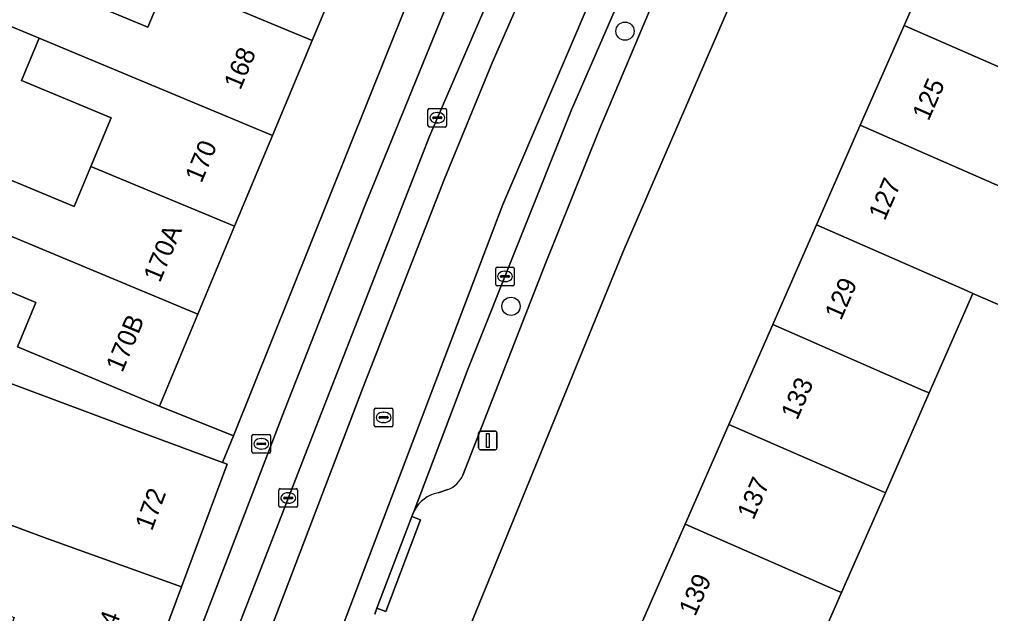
# Model space of a CAD drawing. Extents: x 160349 to 161355, y 381727 to 382854.
# Drawn here: x 160702.1 to 160754.2, y 382054.3 to 382086.2 of the extents above; entities that cross this region are included whole.
import ezdxf

# ---------------------------------------------------------------- set-up
doc = ezdxf.new("R2010")
doc.units = 0
for name, color, linetype in [('IMGEO_Boom', 7, 'Continuous'), ('IMGEO_Brandkraan', 7, 'Continuous'), ('IMGEO_Erf', 7, 'Continuous'), ('IMGEO_Kolk', 7, 'Continuous'), ('IMGEO_Lichtmast', 7, 'Continuous'), ('IMGEO_Pand', 7, 'Continuous'), ('IMGEO_Pand_nummerreeks', 7, 'Continuous'), ('IMGEO_Parkeervlak_open', 7, 'Continuous'), ('IMGEO_Rijbaan_lokaal_gesloten', 7, 'Continuous'), ('IMGEO_Rioolput', 7, 'Continuous'), ('IMGEO_Voetpad_open', 7, 'Continuous')]:
    doc.layers.add(name, color=color, linetype=linetype)

msp = doc.modelspace()

# ---------------------------------------------------------------- linework, layer by layer
at = {"layer": 'IMGEO_Boom'}
for centre in [(160734.583, 382085.59), (160728.465, 382070.806)]:
    msp.add_circle(centre, 0.489, dxfattribs=at)
at = {"layer": 'IMGEO_Brandkraan'}
for p, q in [((160714.555, 382062.991), (160714.555, 382063.843)), ((160714.63, 382063.917), (160715.482, 382063.917)), ((160715.556, 382063.843), (160715.556, 382062.991)), ((160714.814, 382063.411), (160714.814, 382063.423)), ((160715.252, 382063.374), (160714.854, 382063.374)), ((160714.857, 382063.46), (160715.255, 382063.46)), ((160715.043, 382063.697), (160715.068, 382063.697)), ((160715.298, 382063.423), (160715.298, 382063.411)), ((160715.482, 382062.917), (160714.63, 382062.917)), ((160715.066, 382063.137), (160715.041, 382063.137))]:
    msp.add_line(p, q, dxfattribs=at)
for points in [[(160714.555, 382062.991), (160714.555, 382063.843)], [(160714.63, 382063.917), (160715.482, 382063.917)], [(160715.556, 382063.843), (160715.556, 382062.991)], [(160715.482, 382062.917), (160714.63, 382062.917)]]:
    msp.add_lwpolyline(points, dxfattribs=at)
for centre, radius, start, end in [((160714.632, 382063.841), 0.0765, 91.552, 178.448), ((160714.632, 382063.841), 0.0765, 91.552, 178.448), ((160715.48, 382063.841), 0.0765, 1.552, 88.448), ((160715.48, 382063.841), 0.0765, 1.552, 88.448), ((160714.854, 382063.42), 0.0403, 85.8775, 175.7526), ((160714.851, 382063.41), 0.0366, 178.938, 274.7102), ((160715.255, 382063.417), 0.043, 264.8664, 352.4533), ((160715.259, 382063.422), 0.0386, 1.7309, 96.639), ((160714.632, 382062.993), 0.0765, 181.552, 268.448), ((160714.632, 382062.993), 0.0765, 181.552, 268.448), ((160715.48, 382062.993), 0.0765, 271.552, 358.448), ((160715.48, 382062.993), 0.0765, 271.552, 358.448)]:
    msp.add_arc(centre, radius, start, end, dxfattribs=at)
for centre, major_axis, ratio, start_param, end_param in [((160715.042, 382063.417), (-0.387, 0.002), 0.722429, 4.712389, 7.853982), ((160715.067, 382063.417), (-0.39, 0.002), 0.717154, 1.570796, 4.712389)]:
    msp.add_ellipse(centre, major_axis=major_axis, ratio=ratio, start_param=start_param, end_param=end_param, dxfattribs=at)
at = {"layer": 'IMGEO_Erf'}
for points in [[(160750.887, 382111.2), (160746.148, 382100.741), (160734.483, 382073.75), (160723.909, 382047.851)], [(160735.404, 382053.605), (160737.815, 382059.102), (160740.165, 382064.462), (160742.516, 382069.822), (160744.866, 382075.181), (160747.217, 382080.54), (160749.567, 382085.899), (160751.933, 382091.294), (160754.268, 382096.618)], [(160719.873, 382090.074), (160717.79, 382085.085), (160715.659, 382079.98), (160713.624, 382075.104), (160711.651, 382070.378), (160709.591, 382065.444), (160713.559, 382063.852), (160724.9, 382092.119)], [(160704.214, 382087.796), (160708.968, 382085.811), (160710.019, 382088.329)], [(160700.271, 382078.147), (160705.011, 382076.169), (160705.911, 382078.324), (160706.999, 382080.931), (160702.187, 382082.94), (160703.134, 382085.209), (160700.882, 382086.149)], [(160701.97, 382068.631), (160702.96, 382071.014), (160698.134, 382073.028)], [(160755.946, 382070.322), (160753.262, 382071.498), (160750.917, 382066.149), (160748.563, 382060.783), (160746.214, 382055.425), (160743.832, 382049.994)]]:
    msp.add_lwpolyline(points, dxfattribs=at)
at = {"layer": 'IMGEO_Kolk'}
for p, q in [((160724.079, 382081.44), (160724.931, 382081.44)), ((160724.004, 382080.514), (160724.004, 382081.366)), ((160724.263, 382080.934), (160724.263, 382080.946)), ((160724.306, 382080.983), (160724.704, 382080.983)), ((160724.492, 382081.22), (160724.517, 382081.22)), ((160724.747, 382080.946), (160724.747, 382080.934)), ((160725.005, 382081.366), (160725.005, 382080.514)), ((160724.931, 382080.44), (160724.079, 382080.44)), ((160724.701, 382080.897), (160724.303, 382080.897)), ((160724.515, 382080.66), (160724.49, 382080.66)), ((160727.641, 382071.985), (160727.641, 382072.837)), ((160727.716, 382072.911), (160728.568, 382072.911)), ((160728.129, 382072.691), (160728.154, 382072.691)), ((160728.642, 382072.837), (160728.642, 382071.985)), ((160727.9, 382072.405), (160727.9, 382072.417)), ((160728.338, 382072.368), (160727.94, 382072.368)), ((160727.943, 382072.454), (160728.341, 382072.454)), ((160728.152, 382072.131), (160728.127, 382072.131)), ((160728.384, 382072.417), (160728.384, 382072.405)), ((160728.568, 382071.911), (160727.716, 382071.911)), ((160716.003, 382060.08), (160716.003, 382060.932)), ((160716.078, 382061.006), (160716.93, 382061.006)), ((160716.491, 382060.786), (160716.516, 382060.786)), ((160717.004, 382060.932), (160717.004, 382060.08)), ((160716.262, 382060.5), (160716.262, 382060.512)), ((160716.7, 382060.463), (160716.302, 382060.463)), ((160716.305, 382060.549), (160716.703, 382060.549)), ((160716.514, 382060.226), (160716.489, 382060.226)), ((160716.746, 382060.512), (160716.746, 382060.5)), ((160716.93, 382060.006), (160716.078, 382060.006))]:
    msp.add_line(p, q, dxfattribs=at)
for points in [[(160724.079, 382081.44), (160724.931, 382081.44)], [(160724.004, 382080.514), (160724.004, 382081.366)], [(160725.005, 382081.366), (160725.005, 382080.514)], [(160724.931, 382080.44), (160724.079, 382080.44)], [(160727.641, 382071.985), (160727.641, 382072.837)], [(160727.716, 382072.911), (160728.568, 382072.911)], [(160728.642, 382072.837), (160728.642, 382071.985)], [(160728.568, 382071.911), (160727.716, 382071.911)], [(160716.003, 382060.08), (160716.003, 382060.932)], [(160716.078, 382061.006), (160716.93, 382061.006)], [(160717.004, 382060.932), (160717.004, 382060.08)], [(160716.93, 382060.006), (160716.078, 382060.006)]]:
    msp.add_lwpolyline(points, dxfattribs=at)
for centre, radius, start, end in [((160724.081, 382081.364), 0.0765, 91.552, 178.448), ((160724.081, 382081.364), 0.0765, 91.552, 178.448), ((160724.929, 382081.364), 0.0765, 1.552, 88.448), ((160724.929, 382081.364), 0.0765, 1.552, 88.448), ((160724.303, 382080.943), 0.0403, 85.8775, 175.7526), ((160724.3, 382080.933), 0.0366, 178.938, 274.7102), ((160724.704, 382080.94), 0.043, 264.8664, 352.4533), ((160724.708, 382080.945), 0.0386, 1.7309, 96.639), ((160724.081, 382080.516), 0.0765, 181.552, 268.448), ((160724.081, 382080.516), 0.0765, 181.552, 268.448), ((160724.929, 382080.516), 0.0765, 271.552, 358.448), ((160724.929, 382080.516), 0.0765, 271.552, 358.448), ((160727.718, 382072.835), 0.0765, 91.552, 178.448), ((160727.718, 382072.835), 0.0765, 91.552, 178.448), ((160728.566, 382072.835), 0.0765, 1.552, 88.448), ((160728.566, 382072.835), 0.0765, 1.552, 88.448), ((160727.94, 382072.414), 0.0403, 85.8775, 175.7526), ((160727.937, 382072.404), 0.0366, 178.938, 274.7102), ((160728.341, 382072.411), 0.043, 264.8664, 352.4533), ((160728.345, 382072.416), 0.0386, 1.7309, 96.639), ((160727.718, 382071.987), 0.0765, 181.552, 268.448), ((160727.718, 382071.987), 0.0765, 181.552, 268.448), ((160728.566, 382071.987), 0.0765, 271.552, 358.448), ((160728.566, 382071.987), 0.0765, 271.552, 358.448), ((160716.08, 382060.93), 0.0765, 91.552, 178.448), ((160716.08, 382060.93), 0.0765, 91.552, 178.448), ((160716.928, 382060.93), 0.0765, 1.552, 88.448), ((160716.928, 382060.93), 0.0765, 1.552, 88.448), ((160716.08, 382060.082), 0.0765, 181.552, 268.448), ((160716.08, 382060.082), 0.0765, 181.552, 268.448), ((160716.302, 382060.509), 0.0403, 85.8775, 175.7526), ((160716.299, 382060.499), 0.0366, 178.938, 274.7102), ((160716.703, 382060.506), 0.043, 264.8664, 352.4533), ((160716.707, 382060.511), 0.0386, 1.7309, 96.639), ((160716.928, 382060.082), 0.0765, 271.552, 358.448), ((160716.928, 382060.082), 0.0765, 271.552, 358.448)]:
    msp.add_arc(centre, radius, start, end, dxfattribs=at)
for centre, major_axis, ratio, start_param, end_param in [((160724.491, 382080.94), (-0.387, 0.002), 0.722429, 4.712389, 7.853982), ((160724.516, 382080.94), (-0.39, 0.002), 0.717154, 1.570796, 4.712389), ((160728.128, 382072.411), (-0.387, 0.002), 0.722429, 4.712389, 7.853982), ((160728.153, 382072.411), (-0.39, 0.002), 0.717154, 1.570796, 4.712389), ((160716.49, 382060.506), (-0.387, 0.002), 0.722429, 4.712389, 7.853982), ((160716.515, 382060.506), (-0.39, 0.002), 0.717154, 1.570796, 4.712389)]:
    msp.add_ellipse(centre, major_axis=major_axis, ratio=ratio, start_param=start_param, end_param=end_param, dxfattribs=at)
at = {"layer": 'IMGEO_Lichtmast'}
for p, q in [((160726.722, 382063.198), (160726.722, 382063.998)), ((160726.722, 382063.998), (160726.722, 382063.198)), ((160726.822, 382064.098), (160727.612, 382064.098)), ((160727.612, 382064.098), (160726.822, 382064.098)), ((160727.712, 382063.998), (160727.712, 382063.198)), ((160727.712, 382063.198), (160727.712, 382063.998)), ((160727.612, 382063.098), (160726.822, 382063.098)), ((160726.822, 382063.098), (160727.612, 382063.098))]:
    msp.add_line(p, q, dxfattribs=at)
msp.add_lwpolyline([(160727.142, 382063.973), (160727.292, 382063.973), (160727.292, 382063.223), (160727.142, 382063.223), (160727.142, 382063.973)], dxfattribs=at)
for centre, start, end in [((160726.822, 382063.998), 90, 180), ((160726.822, 382063.998), 90, 180), ((160727.612, 382063.998), 0, 90), ((160727.612, 382063.998), 360, 90), ((160726.822, 382063.198), 180, 270), ((160726.822, 382063.198), 180, 270), ((160727.612, 382063.198), 270, 0), ((160727.612, 382063.198), 270, 0)]:
    msp.add_arc(centre, 0.1, start, end, dxfattribs=at)
at = {"layer": 'IMGEO_Pand'}
for points in [[(160705.021, 382096.184), (160703.897, 382093.445), (160704.957, 382093.058), (160708.46, 382091.779), (160707.464, 382089.395), (160710.019, 382088.329), (160717.79, 382085.085), (160719.873, 382090.074)], [(160757.963, 382082.217), (160760.344, 382087.647), (160751.933, 382091.294), (160749.567, 382085.899)], [(160710.019, 382088.329), (160708.968, 382085.811), (160704.214, 382087.796), (160701.962, 382088.736), (160700.882, 382086.149), (160703.134, 382085.209), (160715.659, 382079.98), (160717.79, 382085.085)], [(160747.217, 382080.54), (160755.3, 382076.995), (160755.612, 382076.855), (160757.963, 382082.217), (160749.567, 382085.899)], [(160705.911, 382078.324), (160713.624, 382075.104), (160715.659, 382079.98), (160703.134, 382085.209), (160702.187, 382082.94), (160706.999, 382080.931)], [(160747.217, 382080.54), (160744.866, 382075.181), (160752.95, 382071.636), (160753.262, 382071.498), (160755.946, 382070.322), (160758.284, 382075.654), (160755.612, 382076.855), (160755.3, 382076.995)], [(160700.271, 382078.147), (160696.423, 382080.009), (160695.196, 382077.779), (160699.198, 382075.578), (160711.651, 382070.378), (160713.624, 382075.104), (160705.911, 382078.324), (160705.011, 382076.169)], [(160699.198, 382075.578), (160698.134, 382073.028), (160702.96, 382071.014), (160701.97, 382068.631), (160704.977, 382067.37), (160709.591, 382065.444), (160711.651, 382070.378)], [(160742.516, 382069.822), (160750.6, 382066.277), (160750.917, 382066.149), (160753.262, 382071.498), (160752.95, 382071.636), (160744.866, 382075.181)], [(160742.516, 382069.822), (160740.165, 382064.462), (160748.249, 382060.917), (160748.563, 382060.783), (160750.917, 382066.149), (160750.6, 382066.277)], [(160713.224, 382062.323), (160712.982, 382062.413), (160708.538, 382064.066), (160705.874, 382065.057), (160700.966, 382066.882), (160698.485, 382060.211), (160699.496, 382059.835), (160700.215, 382059.568), (160703.393, 382058.386), (160710.773, 382055.733)], [(160746.214, 382055.425), (160748.563, 382060.783), (160748.249, 382060.917), (160740.165, 382064.462), (160737.815, 382059.102), (160745.898, 382055.557)], [(160710.773, 382055.733), (160703.393, 382058.386), (160700.215, 382059.568), (160699.496, 382059.835), (160697.898, 382055.541), (160701.045, 382054.37), (160701.792, 382054.092), (160701.506, 382053.323), (160700.966, 382051.87), (160703.633, 382050.879), (160708.319, 382049.136)], [(160746.214, 382055.425), (160745.898, 382055.557), (160737.815, 382059.102), (160735.404, 382053.605), (160739.983, 382051.597), (160743.832, 382049.994)]]:
    msp.add_lwpolyline(points, close=True, dxfattribs=at)
at = {"layer": 'IMGEO_Parkeervlak_open'}
for points in [[(160704.223, 382028.902), (160705.42, 382031.515), (160711.373, 382047.241), (160717.39, 382062.79), (160724.098, 382079.993), (160731.504, 382097.136), (160738.5, 382112.538), (160747.213, 382130.437)], [(160744.083, 382128.529), (160740.196, 382120.555), (160738.22, 382116.368), (160736.727, 382113.204), (160735.627, 382110.796), (160733.119, 382105.306), (160729.265, 382096.815), (160729.027, 382096.291), (160726.382, 382090.148), (160724.822, 382086.526), (160720.616, 382076.203), (160716.296, 382065.22), (160710.641, 382050.478), (160703.919, 382032.385)], [(160745.645, 382112.221), (160744.243, 382109.241), (160738.037, 382095.914), (160731.709, 382081.366), (160726.166, 382067.458), (160723.26, 382059.82)], [(160725.881, 382061.727), (160730.253, 382072.926), (160733.213, 382080.329), (160736.186, 382087.376), (160739.007, 382093.724), (160742.095, 382100.543), (160746.198, 382109.393)], [(160724.548, 382060.775), (160725.081, 382060.965)]]:
    msp.add_lwpolyline(points, dxfattribs=at)
for centre, radius, start, end in [((160724.565, 382062.307), 1.438, 291.014, 336.1987), ((160724.877, 382058.986), 1.819, 100.4045, 152.7063)]:
    msp.add_arc(centre, radius, start, end, dxfattribs=at)
at = {"layer": 'IMGEO_Rijbaan_lokaal_gesloten'}
for points in [[(160812.989, 382240.37), (160784.239, 382192.537), (160777.906, 382181.828), (160776.425, 382182.776), (160776.168, 382182.334), (160769.164, 382170.249), (160770.494, 382169.628), (160766.428, 382162.546), (160760.731, 382152.677), (160755.42, 382142.776), (160751.633, 382135.727), (160748.813, 382130.153), (160747.076, 382126.71), (160742.756, 382117.768), (160731.871, 382093.997), (160727.444, 382083.882), (160724.887, 382077.653), (160720.494, 382066.374), (160710.123, 382039.204), (160704.275, 382025.25)], [(160696.524, 381990.659), (160696.749, 381990.258), (160698.267, 381993.805), (160702.724, 382005.472), (160701.297, 382006.186), (160706.444, 382018.907), (160712.871, 382036.35), (160718.969, 382052.415), (160728.018, 382076.284), (160733.461, 382089.005), (160737.526, 382098.251), (160743.231, 382110.677), (160748.477, 382121.661), (160754.903, 382134.448), (160758.33, 382141.071), (160759.953, 382144.071), (160767.084, 382156.956), (160773.018, 382167.169), (160774.485, 382166.436), (160782.592, 382179.909), (160781.379, 382180.62), (160792.985, 382200.423)], [(160720.494, 382066.374), (160724.887, 382077.653), (160727.444, 382083.882), (160731.871, 382093.997), (160742.756, 382117.768)], [(160738.5, 382112.538), (160731.504, 382097.136), (160724.098, 382079.993), (160717.39, 382062.79), (160711.373, 382047.241), (160705.42, 382031.515), (160704.223, 382028.902), (160703.636, 382027.62), (160699.26, 382018.335)], [(160721.146, 382054.264), (160721.269, 382054.588), (160723.139, 382059.504), (160723.26, 382059.82), (160726.166, 382067.458), (160731.709, 382081.366), (160738.037, 382095.914), (160744.243, 382109.241), (160745.645, 382112.221)], [(160743.231, 382110.677), (160737.526, 382098.251), (160733.461, 382089.005), (160728.018, 382076.284), (160718.969, 382052.415)], [(160704.275, 382025.25), (160710.123, 382039.204), (160720.494, 382066.374)]]:
    msp.add_lwpolyline(points, dxfattribs=at)
at = {"layer": 'IMGEO_Rioolput'}
for p, q in [((160721.197, 382065.334), (160722.049, 382065.334)), ((160721.122, 382064.408), (160721.122, 382065.26)), ((160721.381, 382064.828), (160721.381, 382064.84)), ((160721.819, 382064.791), (160721.421, 382064.791)), ((160721.424, 382064.877), (160721.822, 382064.877)), ((160721.61, 382065.114), (160721.635, 382065.114)), ((160721.865, 382064.84), (160721.865, 382064.828)), ((160722.123, 382065.26), (160722.123, 382064.408)), ((160722.049, 382064.334), (160721.197, 382064.334)), ((160721.633, 382064.554), (160721.608, 382064.554))]:
    msp.add_line(p, q, dxfattribs=at)
for points in [[(160721.197, 382065.334), (160722.049, 382065.334)], [(160721.122, 382064.408), (160721.122, 382065.26)], [(160722.123, 382065.26), (160722.123, 382064.408)], [(160722.049, 382064.334), (160721.197, 382064.334)]]:
    msp.add_lwpolyline(points, dxfattribs=at)
for centre, radius, start, end in [((160721.199, 382065.258), 0.0765, 91.552, 178.448), ((160721.199, 382065.258), 0.0765, 91.552, 178.448), ((160722.047, 382065.258), 0.0765, 1.552, 88.448), ((160722.047, 382065.258), 0.0765, 1.552, 88.448), ((160721.421, 382064.837), 0.0403, 85.8775, 175.7526), ((160721.418, 382064.827), 0.0366, 178.938, 274.7102), ((160721.822, 382064.834), 0.043, 264.8664, 352.4533), ((160721.826, 382064.839), 0.0386, 1.7309, 96.639), ((160721.199, 382064.41), 0.0765, 181.552, 268.448), ((160721.199, 382064.41), 0.0765, 181.552, 268.448), ((160722.047, 382064.41), 0.0765, 271.552, 358.448), ((160722.047, 382064.41), 0.0765, 271.552, 358.448)]:
    msp.add_arc(centre, radius, start, end, dxfattribs=at)
for centre, major_axis, ratio, start_param, end_param in [((160721.609, 382064.834), (-0.387, 0.002), 0.722429, 4.712389, 7.853982), ((160721.634, 382064.834), (-0.39, 0.002), 0.717154, 1.570796, 4.712389)]:
    msp.add_ellipse(centre, major_axis=major_axis, ratio=ratio, start_param=start_param, end_param=end_param, dxfattribs=at)
at = {"layer": 'IMGEO_Voetpad_open'}
for points in [[(160705.658, 382002.985), (160707.027, 382005.872), (160723.769, 382047.981), (160723.909, 382047.851), (160734.483, 382073.75), (160746.148, 382100.741), (160750.887, 382111.2), (160755.847, 382121.079), (160757.838, 382125.044), (160765.277, 382139.388), (160766.166, 382141.102), (160766.279, 382141.32), (160779.322, 382163.825)], [(160746.198, 382109.393), (160742.095, 382100.543), (160739.007, 382093.724), (160736.186, 382087.376), (160733.213, 382080.329), (160730.253, 382072.926), (160725.881, 382061.727)], [(160703.919, 382032.385), (160710.641, 382050.478), (160716.296, 382065.22), (160720.616, 382076.203), (160724.822, 382086.526), (160726.382, 382090.148), (160724.9, 382092.119), (160713.559, 382063.852), (160712.982, 382062.413), (160713.224, 382062.323), (160710.773, 382055.733), (160708.319, 382049.136), (160707.953, 382048.152), (160705.513, 382041.591), (160703.087, 382035.068), (160700.657, 382028.536)], [(160700.966, 382066.882), (160705.874, 382065.057), (160708.538, 382064.066), (160712.982, 382062.413), (160713.559, 382063.852), (160709.591, 382065.444), (160704.977, 382067.37), (160701.97, 382068.631)], [(160725.081, 382060.965), (160724.548, 382060.775)], [(160723.26, 382059.82), (160723.139, 382059.504), (160723.606, 382059.327), (160721.736, 382054.411), (160721.269, 382054.588), (160721.146, 382054.264)]]:
    msp.add_lwpolyline(points, dxfattribs=at)
msp.add_lwpolyline([(160723.139, 382059.504), (160721.269, 382054.588), (160721.736, 382054.411), (160723.606, 382059.327)], close=True, dxfattribs=at)
for centre, radius, start, end in [((160724.565, 382062.307), 1.438, 291.014, 336.1987), ((160724.877, 382058.986), 1.819, 100.4045, 152.7063)]:
    msp.add_arc(centre, radius, start, end, dxfattribs=at)

# ---------------------------------------------------------------- texts
at = {"layer": 'IMGEO_Pand_nummerreeks'}
for s, rotation, p in [('168', 67.342, (160713.932, 382082.384)), ('125', 66.3198, (160750.879, 382080.723)), ('170', 67.342, (160711.846, 382077.388)), ('127', 66.3198, (160748.528, 382075.364)), ('170A', 67.3397, (160709.612, 382072.036)), ('129', 66.3198, (160746.178, 382070.005)), ('170B', 67.342, (160707.596, 382067.205)), ('133', 66.3198, (160743.828, 382064.645)), ('137', 66.3198, (160741.477, 382059.285)), ('172', 69.597, (160709.186, 382058.696)), ('139', 66.3199, (160738.35, 382054.098)), ('174', 69.597, (160706.734, 382052.105))]:
    msp.add_text(s, height=1, rotation=rotation, dxfattribs=at).set_placement(p)

doc.saveas('drawing.dxf')
